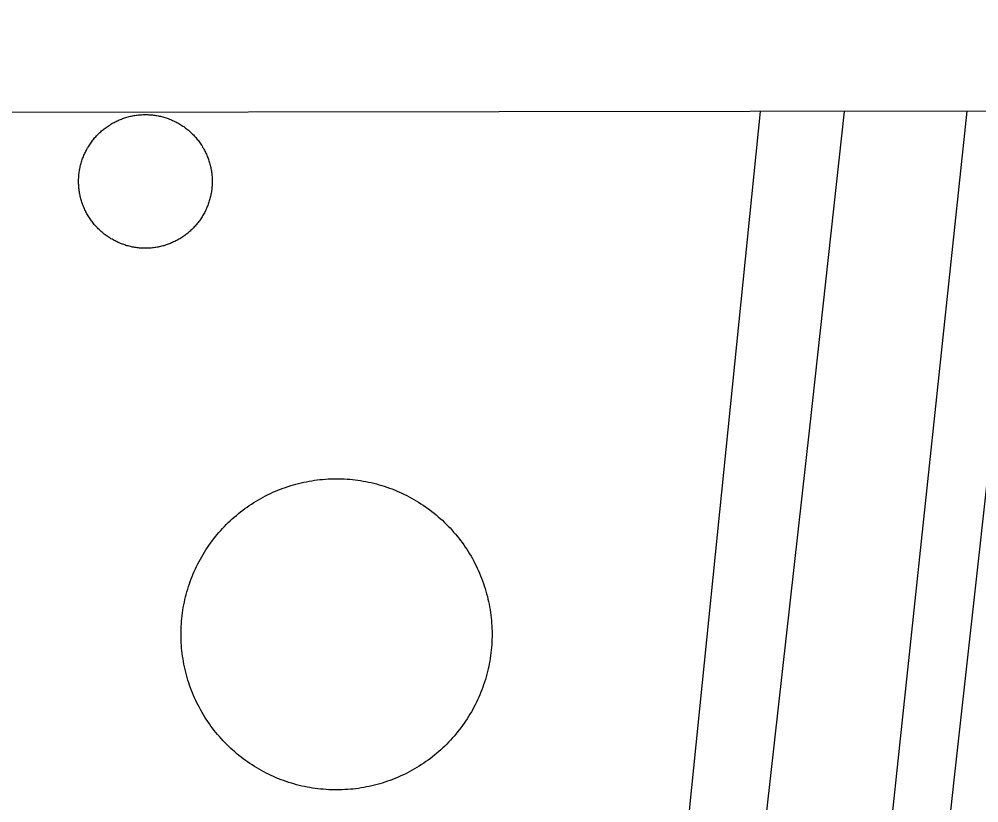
# Model space of a CAD drawing. Extents: x 3313447 to 3351316, y 703786 to 729172.
# Drawn here: x 3325716.1 to 3326065.1, y 727111.9 to 727396.8 of the extents above; entities that cross this region are included whole.
import ezdxf

# ---------------------------------------------------------------- set-up
doc = ezdxf.new("R2010")
doc.units = 0
for name, color, linetype in [('V-DOMW-TANK', 7, 'Continuous'), ('V-GRID-FRAM', 7, 'Continuous'), ('V-RAIL-TRAK', 7, 'Continuous')]:
    doc.layers.add(name, color=color, linetype=linetype)

msp = doc.modelspace()

# ---------------------------------------------------------------- linework, layer by layer
at = {"layer": 'V-DOMW-TANK'}
for points in [[(3325740.75, 727349.62), (3325740.96, 727349.99), (3325741.18, 727350.35), (3325741.4, 727350.71), (3325741.62, 727351.07), (3325741.86, 727351.42), (3325742.1, 727351.77), (3325742.35, 727352.12), (3325742.6, 727352.46), (3325742.85, 727352.8), (3325743.12, 727353.13), (3325743.39, 727353.46), (3325743.67, 727353.78), (3325743.95, 727354.1), (3325744.23, 727354.41), (3325744.52, 727354.72), (3325744.82, 727355.02), (3325745.12, 727355.32), (3325745.43, 727355.61), (3325745.75, 727355.9), (3325746.06, 727356.18), (3325746.38, 727356.45), (3325746.71, 727356.72), (3325747.04, 727356.98), (3325747.38, 727357.24), (3325747.72, 727357.5), (3325748.06, 727357.74), (3325748.42, 727357.98), (3325748.77, 727358.21), (3325749.13, 727358.45), (3325749.49, 727358.67), (3325749.85, 727358.88), (3325750.22, 727359.09), (3325750.6, 727359.29), (3325750.97, 727359.49), (3325751.35, 727359.68), (3325751.73, 727359.86), (3325752.12, 727360.04), (3325752.51, 727360.21), (3325752.9, 727360.37), (3325753.3, 727360.52), (3325753.69, 727360.67), (3325754.09, 727360.81), (3325754.49, 727360.95), (3325754.9, 727361.07), (3325755.31, 727361.2), (3325755.71, 727361.31), (3325756.12, 727361.41), (3325756.54, 727361.52), (3325756.95, 727361.61), (3325757.37, 727361.69), (3325757.78, 727361.77), (3325758.2, 727361.84), (3325758.62, 727361.9), (3325759.04, 727361.96), (3325759.46, 727362), (3325759.89, 727362.05), (3325760.31, 727362.08), (3325760.73, 727362.1), (3325761.16, 727362.12), (3325761.58, 727362.13), (3325762, 727362.14), (3325762.43, 727362.13), (3325762.85, 727362.12), (3325763.28, 727362.1), (3325763.7, 727362.08), (3325764.12, 727362.05), (3325764.54, 727362), (3325764.96, 727361.96), (3325765.39, 727361.9), (3325765.81, 727361.84), (3325766.22, 727361.77), (3325766.64, 727361.69), (3325767.06, 727361.61), (3325767.47, 727361.52), (3325767.88, 727361.42), (3325768.29, 727361.31), (3325768.7, 727361.2), (3325769.11, 727361.08), (3325769.51, 727360.95), (3325769.92, 727360.81), (3325770.31, 727360.67), (3325770.71, 727360.52), (3325771.1, 727360.37), (3325771.5, 727360.21), (3325771.89, 727360.04), (3325772.27, 727359.86), (3325772.66, 727359.68), (3325773.04, 727359.49), (3325773.41, 727359.3), (3325773.78, 727359.09), (3325774.15, 727358.88), (3325774.52, 727358.67), (3325774.88, 727358.45), (3325775.24, 727358.22), (3325775.59, 727357.98), (3325775.94, 727357.75), (3325776.29, 727357.5), (3325776.63, 727357.24), (3325776.96, 727356.99), (3325777.3, 727356.72)], [(3325777.3, 727356.72), (3325777.62, 727356.45), (3325777.94, 727356.18), (3325778.26, 727355.9), (3325778.58, 727355.61), (3325778.88, 727355.32), (3325779.19, 727355.02), (3325779.48, 727354.72), (3325779.77, 727354.41), (3325780.06, 727354.1), (3325780.34, 727353.78), (3325780.62, 727353.46), (3325780.89, 727353.13), (3325781.15, 727352.8), (3325781.41, 727352.46), (3325781.66, 727352.12), (3325781.91, 727351.78), (3325782.15, 727351.43), (3325782.38, 727351.07), (3325782.61, 727350.72), (3325782.83, 727350.35), (3325783.05, 727349.99), (3325783.26, 727349.62), (3325783.46, 727349.25), (3325783.66, 727348.87), (3325783.84, 727348.49), (3325784.03, 727348.11), (3325784.2, 727347.72), (3325784.37, 727347.33), (3325784.53, 727346.94), (3325784.69, 727346.55), (3325784.84, 727346.15), (3325784.98, 727345.75), (3325785.11, 727345.35), (3325785.24, 727344.94), (3325785.36, 727344.54), (3325785.48, 727344.13), (3325785.58, 727343.72), (3325785.68, 727343.31), (3325785.77, 727342.89), (3325785.86, 727342.48), (3325785.94, 727342.06), (3325786, 727341.64), (3325786.07, 727341.22), (3325786.12, 727340.8), (3325786.17, 727340.38), (3325786.21, 727339.96), (3325786.24, 727339.54), (3325786.27, 727339.11), (3325786.29, 727338.69), (3325786.3, 727338.26), (3325786.3, 727337.84), (3325786.3, 727337.42), (3325786.29, 727336.99), (3325786.27, 727336.57), (3325786.24, 727336.15), (3325786.21, 727335.72), (3325786.17, 727335.3), (3325786.12, 727334.88), (3325786.07, 727334.46), (3325786, 727334.04)], [(3325754.1, 727314.86), (3325753.7, 727315.01), (3325753.3, 727315.15), (3325752.91, 727315.31), (3325752.51, 727315.47), (3325752.12, 727315.64), (3325751.74, 727315.82), (3325751.35, 727316), (3325750.98, 727316.19), (3325750.6, 727316.39), (3325750.23, 727316.59), (3325749.86, 727316.8), (3325749.49, 727317.01), (3325749.13, 727317.23), (3325748.77, 727317.46), (3325748.42, 727317.69), (3325748.07, 727317.93), (3325747.72, 727318.18), (3325747.38, 727318.43), (3325747.05, 727318.69), (3325746.72, 727318.95), (3325746.39, 727319.22), (3325746.06, 727319.5), (3325745.75, 727319.78), (3325745.43, 727320.07), (3325745.13, 727320.36), (3325744.83, 727320.66), (3325744.53, 727320.96), (3325744.24, 727321.27), (3325743.95, 727321.58), (3325743.67, 727321.9), (3325743.39, 727322.22), (3325743.12, 727322.55), (3325742.86, 727322.88), (3325742.6, 727323.21), (3325742.35, 727323.56), (3325742.1, 727323.9), (3325741.86, 727324.25), (3325741.63, 727324.6), (3325741.4, 727324.96), (3325741.18, 727325.32), (3325740.96, 727325.69), (3325740.75, 727326.06), (3325740.55, 727326.43), (3325740.35, 727326.81), (3325740.17, 727327.18), (3325739.98, 727327.57), (3325739.81, 727327.95), (3325739.64, 727328.34), (3325739.48, 727328.73), (3325739.32, 727329.13), (3325739.17, 727329.53), (3325739.03, 727329.93), (3325738.9, 727330.33), (3325738.77, 727330.73), (3325738.65, 727331.14), (3325738.53, 727331.55), (3325738.43, 727331.96), (3325738.33, 727332.37), (3325738.24, 727332.78), (3325738.15, 727333.2), (3325738.08, 727333.62), (3325738.01, 727334.04), (3325737.94, 727334.46), (3325737.89, 727334.87), (3325737.84, 727335.3), (3325737.8, 727335.72), (3325737.77, 727336.14), (3325737.74, 727336.56), (3325737.72, 727336.99), (3325737.71, 727337.41), (3325737.71, 727337.84), (3325737.71, 727338.26), (3325737.72, 727338.69), (3325737.74, 727339.1), (3325737.77, 727339.53), (3325737.8, 727339.95), (3325737.84, 727340.38), (3325737.89, 727340.8), (3325737.94, 727341.22), (3325738.01, 727341.64), (3325738.08, 727342.06), (3325738.15, 727342.47), (3325738.24, 727342.89), (3325738.33, 727343.3), (3325738.43, 727343.71), (3325738.53, 727344.12), (3325738.65, 727344.53), (3325738.77, 727344.94), (3325738.89, 727345.35), (3325739.03, 727345.75), (3325739.17, 727346.15), (3325739.32, 727346.54), (3325739.47, 727346.94), (3325739.64, 727347.33), (3325739.8, 727347.72), (3325739.98, 727348.11), (3325740.16, 727348.49), (3325740.35, 727348.87), (3325740.55, 727349.25), (3325740.75, 727349.62)], [(3325786, 727334.04), (3325785.94, 727333.62), (3325785.86, 727333.2), (3325785.77, 727332.79), (3325785.68, 727332.37), (3325785.58, 727331.96), (3325785.48, 727331.55), (3325785.36, 727331.14), (3325785.24, 727330.73), (3325785.12, 727330.33), (3325784.98, 727329.93), (3325784.84, 727329.53), (3325784.69, 727329.13), (3325784.53, 727328.74), (3325784.37, 727328.34), (3325784.2, 727327.96), (3325784.03, 727327.57), (3325783.85, 727327.19), (3325783.66, 727326.81), (3325783.46, 727326.43), (3325783.26, 727326.06), (3325783.05, 727325.69), (3325782.83, 727325.32), (3325782.61, 727324.96), (3325782.39, 727324.61), (3325782.15, 727324.25), (3325781.91, 727323.9), (3325781.67, 727323.56), (3325781.41, 727323.22), (3325781.16, 727322.88), (3325780.89, 727322.55), (3325780.62, 727322.22), (3325780.35, 727321.9), (3325780.06, 727321.58), (3325779.78, 727321.27), (3325779.49, 727320.96), (3325779.19, 727320.66), (3325778.89, 727320.36), (3325778.58, 727320.07), (3325778.27, 727319.79), (3325777.95, 727319.5), (3325777.63, 727319.23), (3325777.3, 727318.95), (3325776.97, 727318.69), (3325776.63, 727318.43), (3325776.29, 727318.18), (3325775.95, 727317.93), (3325775.6, 727317.69), (3325775.24, 727317.46), (3325774.88, 727317.23), (3325774.52, 727317.01), (3325774.16, 727316.8), (3325773.79, 727316.59), (3325773.42, 727316.39), (3325773.04, 727316.19), (3325772.66, 727316), (3325772.28, 727315.82), (3325771.89, 727315.64), (3325771.5, 727315.47), (3325771.11, 727315.31), (3325770.71, 727315.15), (3325770.32, 727315.01), (3325769.92, 727314.86), (3325769.52, 727314.73), (3325769.11, 727314.6), (3325768.71, 727314.48), (3325768.3, 727314.37), (3325767.89, 727314.26), (3325767.47, 727314.16), (3325767.06, 727314.07), (3325766.65, 727313.99), (3325766.23, 727313.91), (3325765.81, 727313.84), (3325765.39, 727313.78), (3325764.97, 727313.72), (3325764.55, 727313.67), (3325764.13, 727313.63), (3325763.7, 727313.6), (3325763.28, 727313.57), (3325762.86, 727313.56), (3325762.43, 727313.54), (3325762.01, 727313.54), (3325761.58, 727313.54), (3325761.16, 727313.56), (3325760.73, 727313.57), (3325760.31, 727313.6), (3325759.89, 727313.63), (3325759.47, 727313.67), (3325759.04, 727313.72), (3325758.62, 727313.78), (3325758.2, 727313.84), (3325757.79, 727313.91), (3325757.37, 727313.98), (3325756.96, 727314.07), (3325756.54, 727314.16), (3325756.13, 727314.26), (3325755.72, 727314.37), (3325755.31, 727314.48), (3325754.9, 727314.6), (3325754.5, 727314.73), (3325754.1, 727314.86)], [(3325778.33, 727192.42), (3325778.68, 727193.34), (3325779.04, 727194.26), (3325779.41, 727195.17), (3325779.8, 727196.08), (3325780.21, 727196.98), (3325780.64, 727197.87), (3325781.07, 727198.76), (3325781.53, 727199.63), (3325782, 727200.5), (3325782.48, 727201.36), (3325782.98, 727202.21), (3325783.49, 727203.06), (3325784.02, 727203.89), (3325784.57, 727204.71), (3325785.12, 727205.53), (3325785.7, 727206.33), (3325786.28, 727207.13), (3325786.88, 727207.91), (3325787.49, 727208.69), (3325788.12, 727209.45), (3325788.76, 727210.2), (3325789.41, 727210.94), (3325790.08, 727211.67), (3325790.75, 727212.39), (3325791.44, 727213.09), (3325792.15, 727213.79), (3325792.86, 727214.47), (3325793.59, 727215.14), (3325794.33, 727215.79), (3325795.08, 727216.44), (3325795.84, 727217.07), (3325796.61, 727217.68), (3325797.39, 727218.28), (3325798.18, 727218.87), (3325798.98, 727219.45), (3325799.8, 727220.01), (3325800.62, 727220.56), (3325801.45, 727221.09), (3325802.29, 727221.61), (3325803.14, 727222.11), (3325804, 727222.59), (3325804.87, 727223.07), (3325805.74, 727223.53), (3325806.62, 727223.97), (3325807.51, 727224.4), (3325808.41, 727224.81), (3325809.31, 727225.2), (3325810.23, 727225.58), (3325811.14, 727225.95), (3325812.07, 727226.29), (3325813, 727226.62), (3325813.93, 727226.94), (3325814.87, 727227.24), (3325815.82, 727227.52), (3325816.77, 727227.79), (3325817.72, 727228.04), (3325818.68, 727228.27), (3325819.65, 727228.48), (3325820.62, 727228.68), (3325821.58, 727228.87), (3325822.56, 727229.03), (3325823.53, 727229.18), (3325824.51, 727229.31), (3325825.49, 727229.42), (3325826.48, 727229.52), (3325827.46, 727229.6), (3325828.45, 727229.66), (3325829.43, 727229.7), (3325830.42, 727229.73), (3325831.41, 727229.74), (3325832.39, 727229.74), (3325833.38, 727229.71), (3325834.36, 727229.67), (3325835.35, 727229.61), (3325836.34, 727229.54), (3325837.32, 727229.45), (3325838.3, 727229.34), (3325839.28, 727229.21), (3325840.25, 727229.07), (3325841.23, 727228.91), (3325842.2, 727228.73), (3325843.17, 727228.53), (3325844.13, 727228.32), (3325845.09, 727228.09), (3325846.05, 727227.85), (3325847, 727227.59), (3325847.95, 727227.31), (3325848.89, 727227.01), (3325849.83, 727226.7), (3325850.76, 727226.37), (3325851.68, 727226.03), (3325852.6, 727225.67), (3325853.52, 727225.29), (3325854.42, 727224.9), (3325855.32, 727224.49), (3325856.21, 727224.07), (3325857.1, 727223.63), (3325857.97, 727223.18), (3325858.84, 727222.71), (3325859.7, 727222.23)], [(3325859.7, 727222.23), (3325860.55, 727221.73), (3325861.4, 727221.21), (3325862.23, 727220.68), (3325863.05, 727220.14), (3325863.87, 727219.58), (3325864.67, 727219.01), (3325865.47, 727218.43), (3325866.25, 727217.83), (3325867.03, 727217.21), (3325867.79, 727216.59), (3325868.54, 727215.95), (3325869.28, 727215.3), (3325870.01, 727214.63), (3325870.73, 727213.95), (3325871.44, 727213.26), (3325872.13, 727212.56), (3325872.81, 727211.84), (3325873.48, 727211.12), (3325874.13, 727210.38), (3325874.78, 727209.63), (3325875.41, 727208.87), (3325876.02, 727208.1), (3325876.62, 727207.32), (3325877.21, 727206.53), (3325877.79, 727205.72), (3325878.35, 727204.91), (3325878.9, 727204.09), (3325879.43, 727203.26), (3325879.95, 727202.42), (3325880.45, 727201.57), (3325880.94, 727200.71), (3325881.41, 727199.84), (3325881.87, 727198.97), (3325882.31, 727198.08), (3325882.73, 727197.19), (3325883.15, 727196.29), (3325883.54, 727195.39), (3325883.92, 727194.48), (3325884.28, 727193.56), (3325884.63, 727192.64), (3325884.97, 727191.71), (3325885.28, 727190.77), (3325885.58, 727189.83), (3325885.86, 727188.89), (3325886.13, 727187.94), (3325886.38, 727186.98), (3325886.61, 727186.02), (3325886.82, 727185.06), (3325887.02, 727184.09), (3325887.2, 727183.12), (3325887.37, 727182.15), (3325887.52, 727181.17), (3325887.65, 727180.2), (3325887.76, 727179.21), (3325887.86, 727178.23), (3325887.94, 727177.25), (3325888, 727176.26), (3325888.05, 727175.28), (3325888.08, 727174.29), (3325888.08, 727173.3)], [(3325821.82, 727117.46), (3325820.85, 727117.64), (3325819.88, 727117.83), (3325818.91, 727118.04), (3325817.95, 727118.27), (3325817, 727118.52), (3325816.05, 727118.78), (3325815.1, 727119.06), (3325814.16, 727119.35), (3325813.22, 727119.66), (3325812.29, 727119.99), (3325811.36, 727120.34), (3325810.44, 727120.7), (3325809.53, 727121.07), (3325808.62, 727121.46), (3325807.73, 727121.87), (3325806.83, 727122.29), (3325805.95, 727122.73), (3325805.07, 727123.19), (3325804.21, 727123.66), (3325803.35, 727124.14), (3325802.49, 727124.64), (3325801.65, 727125.15), (3325800.82, 727125.68), (3325799.99, 727126.23), (3325799.18, 727126.78), (3325798.37, 727127.35), (3325797.58, 727127.94), (3325796.79, 727128.54), (3325796.02, 727129.15), (3325795.25, 727129.78), (3325794.5, 727130.42), (3325793.76, 727131.07), (3325793.03, 727131.73), (3325792.32, 727132.41), (3325791.61, 727133.1), (3325790.92, 727133.81), (3325790.24, 727134.52), (3325789.57, 727135.25), (3325788.91, 727135.99), (3325788.27, 727136.74), (3325787.64, 727137.5), (3325787.02, 727138.26), (3325786.42, 727139.05), (3325785.83, 727139.84), (3325785.26, 727140.64), (3325784.7, 727141.45), (3325784.15, 727142.28), (3325783.62, 727143.11), (3325783.1, 727143.95), (3325782.6, 727144.8), (3325782.11, 727145.66), (3325781.64, 727146.52), (3325781.18, 727147.4), (3325780.74, 727148.28), (3325780.31, 727149.17), (3325779.9, 727150.07), (3325779.5, 727150.97), (3325779.12, 727151.89), (3325778.76, 727152.8), (3325778.41, 727153.73), (3325778.08, 727154.66), (3325777.77, 727155.59), (3325777.47, 727156.53), (3325777.19, 727157.48), (3325776.92, 727158.43), (3325776.67, 727159.39), (3325776.44, 727160.34), (3325776.22, 727161.31), (3325776.02, 727162.28), (3325775.84, 727163.25), (3325775.68, 727164.22), (3325775.53, 727165.19), (3325775.4, 727166.17), (3325775.28, 727167.15), (3325775.19, 727168.14), (3325775.11, 727169.12), (3325775.05, 727170.1), (3325775, 727171.09), (3325774.97, 727172.08), (3325774.96, 727173.07), (3325774.97, 727174.05), (3325775, 727175.04), (3325775.03, 727176.03), (3325775.09, 727177.01), (3325775.17, 727177.99), (3325775.26, 727178.98), (3325775.37, 727179.96), (3325775.5, 727180.94), (3325775.64, 727181.92), (3325775.8, 727182.89), (3325775.98, 727183.86), (3325776.17, 727184.83), (3325776.39, 727185.79), (3325776.61, 727186.76), (3325776.86, 727187.71), (3325777.12, 727188.66), (3325777.4, 727189.61), (3325777.69, 727190.55), (3325778, 727191.49), (3325778.33, 727192.42)], [(3325888.08, 727173.3), (3325888.08, 727172.31), (3325888.05, 727171.33), (3325888.01, 727170.34), (3325887.96, 727169.35), (3325887.88, 727168.37), (3325887.79, 727167.39), (3325887.68, 727166.41), (3325887.55, 727165.43), (3325887.41, 727164.45), (3325887.25, 727163.48), (3325887.07, 727162.51), (3325886.87, 727161.54), (3325886.66, 727160.58), (3325886.43, 727159.61), (3325886.19, 727158.66), (3325885.92, 727157.71), (3325885.65, 727156.76), (3325885.35, 727155.82), (3325885.04, 727154.88), (3325884.71, 727153.95), (3325884.37, 727153.02), (3325884.01, 727152.1), (3325883.64, 727151.19), (3325883.24, 727150.29), (3325882.84, 727149.39), (3325882.41, 727148.49), (3325881.97, 727147.61), (3325881.52, 727146.73), (3325881.05, 727145.86), (3325880.57, 727145.01), (3325880.07, 727144.15), (3325879.55, 727143.31), (3325879.02, 727142.48), (3325878.48, 727141.65), (3325877.92, 727140.84), (3325877.35, 727140.03), (3325876.77, 727139.24), (3325876.17, 727138.45), (3325875.55, 727137.68), (3325874.93, 727136.92), (3325874.29, 727136.17), (3325873.64, 727135.42), (3325872.97, 727134.7), (3325872.29, 727133.98), (3325871.6, 727133.27), (3325870.9, 727132.58), (3325870.18, 727131.9), (3325869.46, 727131.23), (3325868.72, 727130.57), (3325867.97, 727129.93), (3325867.21, 727129.3), (3325866.44, 727128.68), (3325865.66, 727128.08), (3325864.87, 727127.49), (3325864.06, 727126.92), (3325863.25, 727126.36), (3325862.43, 727125.81), (3325861.6, 727125.28), (3325860.76, 727124.76), (3325859.91, 727124.26), (3325859.05, 727123.77), (3325858.18, 727123.3), (3325857.31, 727122.84), (3325856.43, 727122.4), (3325855.53, 727121.97), (3325854.64, 727121.56), (3325853.73, 727121.16), (3325852.82, 727120.79), (3325851.9, 727120.42), (3325850.98, 727120.07), (3325850.05, 727119.74), (3325849.11, 727119.43), (3325848.17, 727119.13), (3325847.23, 727118.84), (3325846.28, 727118.58), (3325845.32, 727118.33), (3325844.36, 727118.1), (3325843.4, 727117.88), (3325842.43, 727117.68), (3325841.46, 727117.5), (3325840.49, 727117.34), (3325839.51, 727117.19), (3325838.53, 727117.06), (3325837.55, 727116.94), (3325836.57, 727116.85), (3325835.59, 727116.77), (3325834.6, 727116.71), (3325833.61, 727116.66), (3325832.63, 727116.63), (3325831.64, 727116.62), (3325830.65, 727116.63), (3325829.67, 727116.65), (3325828.68, 727116.69), (3325827.7, 727116.75), (3325826.71, 727116.83), (3325825.73, 727116.92), (3325824.75, 727117.03), (3325823.77, 727117.16), (3325822.79, 727117.3), (3325821.82, 727117.46)]]:
    msp.add_lwpolyline(points, dxfattribs=at)
at = {"layer": 'V-GRID-FRAM'}
msp.add_lwpolyline([(3317576.91, 727351.01), (3317595.43, 709166.01), (3349105.76, 709211.84), (3349071.38, 727396.82), (3317576.91, 727351.01)], dxfattribs=at)
at = {"layer": 'V-RAIL-TRAK'}
for points in [[(3325906.54, 726626.61), (3325949, 727001.75), (3325985.79, 727363.24)], [(3326009.82, 726388.02), (3325944.99, 726515.54), (3325935.55, 726546.48), (3325930, 726572.2), (3325929.58, 726593.74), (3325936.78, 726655.16), (3325965.23, 726905.8), (3326003.66, 727248.27), (3326016.31, 727363.28)], [(3326009.82, 726388.02), (3326006.44, 726394.92), (3325991.28, 726433.57), (3325983.5, 726465.11), (3325978.41, 726496.01), (3325976.98, 726519.62), (3325976.77, 726541.16), (3325978.1, 726573.02), (3325991.41, 726710.57), (3326020.94, 726986.88), (3326055.7, 727314.27), (3326060.92, 727363.35)], [(3326306.5, 726168), (3326250.3, 726179.92), (3326233.59, 726185.87), (3326198.76, 726202.76), (3326142.16, 726237.66), (3326111.94, 726259.69), (3326097.98, 726272.24), (3326083.22, 726288.32), (3326064.83, 726313.34), (3326034.06, 726365.38), (3326023.33, 726391.16), (3326005.97, 726438.52), (3325995.23, 726485.41), (3325992.54, 726507.59), (3325991.87, 726523.74), (3325993.34, 726547.54), (3326002.86, 726635.43), (3326017.28, 726759.3), (3326039.54, 726967.57), (3326056.31, 727121.23), (3326075.77, 727297.02), (3326083.38, 727363.38)]]:
    msp.add_lwpolyline(points, dxfattribs=at)

doc.saveas('drawing.dxf')
